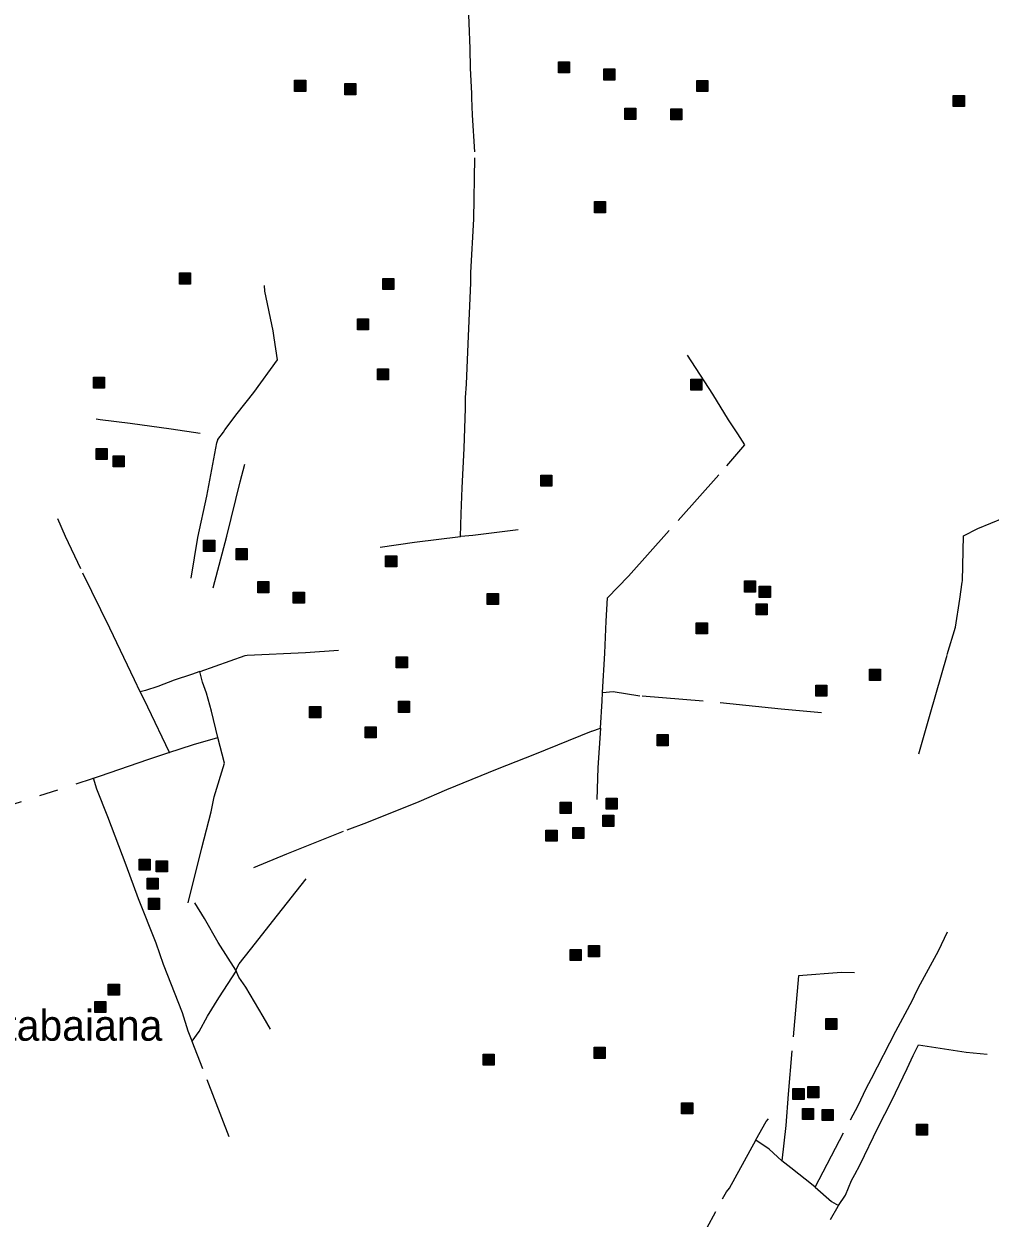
# Model space of a CAD drawing. Extents: x 393.5 to 446.9, y 8064.8 to 8120.4.
# Drawn here: x 413.44 to 418.49, y 8069.43 to 8075.67 of the extents above; entities that cross this region are included whole.
import ezdxf

# ---------------------------------------------------------------- set-up
doc = ezdxf.new("R2010")
doc.units = 0
doc.header["$LTSCALE"] = 0.064
doc.linetypes.add('DOT_DASHED', pattern=[7.7, 5, -1.2, 0.3, -1.2])
doc.layers.add('2', color=7, linetype='Continuous', lineweight=25)
doc.layers.add('22', color=7, linetype='DOT_DASHED', lineweight=13)
doc.layers.add('61', color=7, linetype='Continuous')

msp = doc.modelspace()

# ---------------------------------------------------------------- hatches: boundary and pattern name
at = {"layer": '2'}
for points in [[(416.2367, 8075.4745), (416.2947, 8075.4745), (416.2947, 8075.4165), (416.2367, 8075.4165)], [(416.4731, 8075.4369), (416.5311, 8075.4369), (416.5311, 8075.3789), (416.4731, 8075.3789)], [(414.858, 8075.3777), (414.916, 8075.3777), (414.916, 8075.3197), (414.858, 8075.3197)], [(416.9601, 8075.3772), (417.0181, 8075.3772), (417.0181, 8075.3192), (416.9601, 8075.3192)], [(415.1203, 8075.36), (415.1783, 8075.36), (415.1783, 8075.302), (415.1203, 8075.302)], [(418.3002, 8075.2979), (418.3582, 8075.2979), (418.3582, 8075.2399), (418.3002, 8075.2399)], [(416.583, 8075.2315), (416.641, 8075.2315), (416.641, 8075.1735), (416.583, 8075.1735)], [(416.8234, 8075.2293), (416.8814, 8075.2293), (416.8814, 8075.1713), (416.8234, 8075.1713)], [(416.4246, 8074.7437), (416.4826, 8074.7437), (416.4826, 8074.6857), (416.4246, 8074.6857)], [(414.2567, 8074.3714), (414.3147, 8074.3714), (414.3147, 8074.3134), (414.2567, 8074.3134)], [(415.3193, 8074.3421), (415.3773, 8074.3421), (415.3773, 8074.2841), (415.3193, 8074.2841)], [(415.1865, 8074.1312), (415.2445, 8074.1312), (415.2445, 8074.0732), (415.1865, 8074.0732)], [(413.8066, 8073.8275), (413.8646, 8073.8275), (413.8646, 8073.7695), (413.8066, 8073.7695)], [(415.2913, 8073.871), (415.3493, 8073.871), (415.3493, 8073.813), (415.2913, 8073.813)], [(416.9286, 8073.8167), (416.9866, 8073.8167), (416.9866, 8073.7587), (416.9286, 8073.7587)], [(413.8213, 8073.4549), (413.8793, 8073.4549), (413.8793, 8073.3969), (413.8213, 8073.3969)], [(413.9098, 8073.4164), (413.9678, 8073.4164), (413.9678, 8073.3584), (413.9098, 8073.3584)], [(416.1448, 8073.3156), (416.2028, 8073.3156), (416.2028, 8073.2576), (416.1448, 8073.2576)], [(414.3825, 8072.9745), (414.4405, 8072.9745), (414.4405, 8072.9165), (414.3825, 8072.9165)], [(414.5525, 8072.9308), (414.6105, 8072.9308), (414.6105, 8072.8728), (414.5525, 8072.8728)], [(415.3333, 8072.8933), (415.3913, 8072.8933), (415.3913, 8072.8353), (415.3333, 8072.8353)], [(414.6656, 8072.7589), (414.7236, 8072.7589), (414.7236, 8072.7009), (414.6656, 8072.7009)], [(417.2093, 8072.7624), (417.2673, 8072.7624), (417.2673, 8072.7044), (417.2093, 8072.7044)], [(414.8508, 8072.7041), (414.9088, 8072.7041), (414.9088, 8072.6461), (414.8508, 8072.6461)], [(415.865, 8072.6963), (415.923, 8072.6963), (415.923, 8072.6383), (415.865, 8072.6383)], [(417.2864, 8072.7345), (417.3444, 8072.7345), (417.3444, 8072.6765), (417.2864, 8072.6765)], [(417.2694, 8072.6423), (417.3274, 8072.6423), (417.3274, 8072.5843), (417.2694, 8072.5843)], [(416.9572, 8072.5437), (417.0152, 8072.5437), (417.0152, 8072.4857), (416.9572, 8072.4857)], [(415.3894, 8072.3661), (415.4474, 8072.3661), (415.4474, 8072.3081), (415.3894, 8072.3081)], [(417.8613, 8072.3006), (417.9193, 8072.3006), (417.9193, 8072.2426), (417.8613, 8072.2426)], [(417.5815, 8072.2176), (417.6395, 8072.2176), (417.6395, 8072.1596), (417.5815, 8072.1596)], [(415.4009, 8072.1334), (415.4589, 8072.1334), (415.4589, 8072.0754), (415.4009, 8072.0754)], [(414.9362, 8072.1055), (414.9942, 8072.1055), (414.9942, 8072.0475), (414.9362, 8072.0475)], [(415.2261, 8072.0003), (415.2841, 8072.0003), (415.2841, 8071.9423), (415.2261, 8071.9423)], [(416.7521, 8071.9594), (416.8101, 8071.9594), (416.8101, 8071.9014), (416.7521, 8071.9014)], [(416.2454, 8071.6058), (416.3034, 8071.6058), (416.3034, 8071.5478), (416.2454, 8071.5478)], [(416.4862, 8071.6273), (416.5442, 8071.6273), (416.5442, 8071.5693), (416.4862, 8071.5693)], [(416.468, 8071.5382), (416.526, 8071.5382), (416.526, 8071.4802), (416.468, 8071.4802)], [(416.1712, 8071.4603), (416.2292, 8071.4603), (416.2292, 8071.4023), (416.1712, 8071.4023)], [(416.3113, 8071.4746), (416.3693, 8071.4746), (416.3693, 8071.4166), (416.3113, 8071.4166)], [(414.046, 8071.3096), (414.104, 8071.3096), (414.104, 8071.2516), (414.046, 8071.2516)], [(414.1349, 8071.3004), (414.1929, 8071.3004), (414.1929, 8071.2424), (414.1349, 8071.2424)], [(414.0867, 8071.2097), (414.1447, 8071.2097), (414.1447, 8071.1517), (414.0867, 8071.1517)], [(414.0937, 8071.1046), (414.1517, 8071.1046), (414.1517, 8071.0466), (414.0937, 8071.0466)], [(416.298, 8070.8373), (416.356, 8070.8373), (416.356, 8070.7793), (416.298, 8070.7793)], [(416.3931, 8070.857), (416.4511, 8070.857), (416.4511, 8070.799), (416.3931, 8070.799)], [(413.8842, 8070.6564), (413.9422, 8070.6564), (413.9422, 8070.5984), (413.8842, 8070.5984)], [(413.8142, 8070.5655), (413.8722, 8070.5655), (413.8722, 8070.5075), (413.8142, 8070.5075)], [(417.6338, 8070.477), (417.6918, 8070.477), (417.6918, 8070.419), (417.6338, 8070.419)], [(416.4237, 8070.3261), (416.4817, 8070.3261), (416.4817, 8070.2681), (416.4237, 8070.2681)], [(415.8434, 8070.2908), (415.9014, 8070.2908), (415.9014, 8070.2328), (415.8434, 8070.2328)], [(417.4621, 8070.1115), (417.5201, 8070.1115), (417.5201, 8070.0535), (417.4621, 8070.0535)], [(417.5391, 8070.1203), (417.5971, 8070.1203), (417.5971, 8070.0623), (417.5391, 8070.0623)], [(416.8805, 8070.0366), (416.9385, 8070.0366), (416.9385, 8069.9786), (416.8805, 8069.9786)], [(417.5112, 8070.0065), (417.5692, 8070.0065), (417.5692, 8069.9485), (417.5112, 8069.9485)], [(417.6148, 8070.0013), (417.6728, 8070.0013), (417.6728, 8069.9433), (417.6148, 8069.9433)], [(418.1072, 8069.9248), (418.1652, 8069.9248), (418.1652, 8069.8668), (418.1072, 8069.8668)]]:
    msp.add_hatch(color=256, dxfattribs=at).paths.add_polyline_path(points)

# ---------------------------------------------------------------- linework, layer by layer
for points in [[(416.2367, 8075.4745), (416.2947, 8075.4745), (416.2947, 8075.4165), (416.2367, 8075.4165)], [(416.4731, 8075.4369), (416.5311, 8075.4369), (416.5311, 8075.3789), (416.4731, 8075.3789)], [(414.858, 8075.3777), (414.916, 8075.3777), (414.916, 8075.3197), (414.858, 8075.3197)], [(416.9601, 8075.3772), (417.0181, 8075.3772), (417.0181, 8075.3192), (416.9601, 8075.3192)], [(415.1203, 8075.36), (415.1783, 8075.36), (415.1783, 8075.302), (415.1203, 8075.302)], [(418.3002, 8075.2979), (418.3582, 8075.2979), (418.3582, 8075.2399), (418.3002, 8075.2399)], [(416.583, 8075.2315), (416.641, 8075.2315), (416.641, 8075.1735), (416.583, 8075.1735)], [(416.8234, 8075.2293), (416.8814, 8075.2293), (416.8814, 8075.1713), (416.8234, 8075.1713)], [(416.4246, 8074.7437), (416.4826, 8074.7437), (416.4826, 8074.6857), (416.4246, 8074.6857)], [(414.2567, 8074.3714), (414.3147, 8074.3714), (414.3147, 8074.3134), (414.2567, 8074.3134)], [(415.3193, 8074.3421), (415.3773, 8074.3421), (415.3773, 8074.2841), (415.3193, 8074.2841)], [(415.1865, 8074.1312), (415.2445, 8074.1312), (415.2445, 8074.0732), (415.1865, 8074.0732)], [(413.8066, 8073.8275), (413.8646, 8073.8275), (413.8646, 8073.7695), (413.8066, 8073.7695)], [(415.2913, 8073.871), (415.3493, 8073.871), (415.3493, 8073.813), (415.2913, 8073.813)], [(416.9286, 8073.8167), (416.9866, 8073.8167), (416.9866, 8073.7587), (416.9286, 8073.7587)], [(413.8213, 8073.4549), (413.8793, 8073.4549), (413.8793, 8073.3969), (413.8213, 8073.3969)], [(413.9098, 8073.4164), (413.9678, 8073.4164), (413.9678, 8073.3584), (413.9098, 8073.3584)], [(416.1448, 8073.3156), (416.2028, 8073.3156), (416.2028, 8073.2576), (416.1448, 8073.2576)], [(414.3825, 8072.9745), (414.4405, 8072.9745), (414.4405, 8072.9165), (414.3825, 8072.9165)], [(414.5525, 8072.9308), (414.6105, 8072.9308), (414.6105, 8072.8728), (414.5525, 8072.8728)], [(415.3333, 8072.8933), (415.3913, 8072.8933), (415.3913, 8072.8353), (415.3333, 8072.8353)], [(414.6656, 8072.7589), (414.7236, 8072.7589), (414.7236, 8072.7009), (414.6656, 8072.7009)], [(417.2093, 8072.7624), (417.2673, 8072.7624), (417.2673, 8072.7044), (417.2093, 8072.7044)], [(414.8508, 8072.7041), (414.9088, 8072.7041), (414.9088, 8072.6461), (414.8508, 8072.6461)], [(415.865, 8072.6963), (415.923, 8072.6963), (415.923, 8072.6383), (415.865, 8072.6383)], [(417.2864, 8072.7345), (417.3444, 8072.7345), (417.3444, 8072.6765), (417.2864, 8072.6765)], [(417.2694, 8072.6423), (417.3274, 8072.6423), (417.3274, 8072.5843), (417.2694, 8072.5843)], [(416.9572, 8072.5437), (417.0152, 8072.5437), (417.0152, 8072.4857), (416.9572, 8072.4857)], [(415.3894, 8072.3661), (415.4474, 8072.3661), (415.4474, 8072.3081), (415.3894, 8072.3081)], [(417.8613, 8072.3006), (417.9193, 8072.3006), (417.9193, 8072.2426), (417.8613, 8072.2426)], [(417.5815, 8072.2176), (417.6395, 8072.2176), (417.6395, 8072.1596), (417.5815, 8072.1596)], [(415.4009, 8072.1334), (415.4589, 8072.1334), (415.4589, 8072.0754), (415.4009, 8072.0754)], [(414.9362, 8072.1055), (414.9942, 8072.1055), (414.9942, 8072.0475), (414.9362, 8072.0475)], [(415.2261, 8072.0003), (415.2841, 8072.0003), (415.2841, 8071.9423), (415.2261, 8071.9423)], [(416.7521, 8071.9594), (416.8101, 8071.9594), (416.8101, 8071.9014), (416.7521, 8071.9014)], [(416.2454, 8071.6058), (416.3034, 8071.6058), (416.3034, 8071.5478), (416.2454, 8071.5478)], [(416.4862, 8071.6273), (416.5442, 8071.6273), (416.5442, 8071.5693), (416.4862, 8071.5693)], [(416.468, 8071.5382), (416.526, 8071.5382), (416.526, 8071.4802), (416.468, 8071.4802)], [(416.1712, 8071.4603), (416.2292, 8071.4603), (416.2292, 8071.4023), (416.1712, 8071.4023)], [(416.3113, 8071.4746), (416.3693, 8071.4746), (416.3693, 8071.4166), (416.3113, 8071.4166)], [(414.046, 8071.3096), (414.104, 8071.3096), (414.104, 8071.2516), (414.046, 8071.2516)], [(414.1349, 8071.3004), (414.1929, 8071.3004), (414.1929, 8071.2424), (414.1349, 8071.2424)], [(414.0867, 8071.2097), (414.1447, 8071.2097), (414.1447, 8071.1517), (414.0867, 8071.1517)], [(414.0937, 8071.1046), (414.1517, 8071.1046), (414.1517, 8071.0466), (414.0937, 8071.0466)], [(416.298, 8070.8373), (416.356, 8070.8373), (416.356, 8070.7793), (416.298, 8070.7793)], [(416.3931, 8070.857), (416.4511, 8070.857), (416.4511, 8070.799), (416.3931, 8070.799)], [(413.8842, 8070.6564), (413.9422, 8070.6564), (413.9422, 8070.5984), (413.8842, 8070.5984)], [(413.8142, 8070.5655), (413.8722, 8070.5655), (413.8722, 8070.5075), (413.8142, 8070.5075)], [(417.6338, 8070.477), (417.6918, 8070.477), (417.6918, 8070.419), (417.6338, 8070.419)], [(416.4237, 8070.3261), (416.4817, 8070.3261), (416.4817, 8070.2681), (416.4237, 8070.2681)], [(415.8434, 8070.2908), (415.9014, 8070.2908), (415.9014, 8070.2328), (415.8434, 8070.2328)], [(417.4621, 8070.1115), (417.5201, 8070.1115), (417.5201, 8070.0535), (417.4621, 8070.0535)], [(417.5391, 8070.1203), (417.5971, 8070.1203), (417.5971, 8070.0623), (417.5391, 8070.0623)], [(416.8805, 8070.0366), (416.9385, 8070.0366), (416.9385, 8069.9786), (416.8805, 8069.9786)], [(417.5112, 8070.0065), (417.5692, 8070.0065), (417.5692, 8069.9485), (417.5112, 8069.9485)], [(417.6148, 8070.0013), (417.6728, 8070.0013), (417.6728, 8069.9433), (417.6148, 8069.9433)], [(418.1072, 8069.9248), (418.1652, 8069.9248), (418.1652, 8069.8668), (418.1072, 8069.8668)]]:
    msp.add_lwpolyline(points, close=True, dxfattribs=at)
at = {"layer": '22'}
for p, q in [((414.3625, 8072.2886), (414.3651, 8072.2895)), ((414.551, 8070.7294), (414.5536, 8070.7249)), ((414.3222, 8070.358), (414.3012, 8070.4099))]:
    msp.add_line(p, q, dxfattribs=at)
for points in [[(415.7849, 8075.2864), (415.7841, 8075.3082), (415.7768, 8075.4406), (415.775, 8075.5431), (415.7657, 8075.8097), (415.7584, 8075.9578), (415.7584, 8076.0003)], [(415.7796, 8074.3735), (415.7951, 8074.6517), (415.8004, 8075.004), (415.7871, 8075.1953), (415.7849, 8075.2864)], [(415.7518, 8073.72), (415.7564, 8073.7899), (415.7656, 8074.0002), (415.7797, 8074.3219), (415.7796, 8074.3735)], [(414.7458, 8074.069), (414.7032, 8074.2754), (414.7009, 8074.3052)], [(414.4859, 8073.5386), (414.4941, 8073.5522), (414.5582, 8073.6369), (414.6449, 8073.7462), (414.7691, 8073.917), (414.7503, 8074.0319), (414.7458, 8074.069)], [(417.126, 8073.6032), (417.0439, 8073.7387), (416.9112, 8073.9422)], [(415.7253, 8072.9938), (415.7282, 8073.1131), (415.7339, 8073.2489), (415.7444, 8073.4534), (415.7503, 8073.6639), (415.7518, 8073.72)], [(413.821, 8073.6095), (413.8424, 8073.6059), (413.9992, 8073.586), (414.213, 8073.5571), (414.3642, 8073.5339)], [(416.4676, 8072.1791), (416.4786, 8072.3842), (416.4862, 8072.5517), (416.4938, 8072.6743), (416.6028, 8072.7874), (416.8619, 8073.0776), (417.1159, 8073.3634), (417.2099, 8073.4733), (417.1739, 8073.5312), (417.1469, 8073.5732), (417.126, 8073.6032)], [(414.3167, 8072.7764), (414.3527, 8072.9891), (414.4001, 8073.2055), (414.4508, 8073.4844), (414.456, 8073.5002), (414.4564, 8073.5013), (414.4859, 8073.5386)], [(418.3468, 8072.7561), (418.3481, 8072.7622), (418.3537, 8072.9973), (418.4279, 8073.0353), (418.6468, 8073.1257), (419.0159, 8073.2757), (419.2736, 8073.383), (419.2936, 8073.3913)], [(414.4315, 8072.7254), (414.5031, 8072.9955), (414.5731, 8073.28), (414.5979, 8073.3719)], [(414.0514, 8072.1834), (414.0206, 8072.2451), (413.8923, 8072.5148), (413.7412, 8072.8247), (413.6604, 8072.9948), (413.6202, 8073.0862)], [(416.0256, 8073.0295), (415.7886, 8072.9997), (415.7272, 8072.994), (415.7253, 8072.9938)], [(415.3051, 8072.9391), (415.4853, 8072.9649), (415.7253, 8072.9938)], [(418.1206, 8071.8596), (418.1784, 8072.0663), (418.2682, 8072.3773), (418.3107, 8072.5212), (418.3342, 8072.6677), (418.3468, 8072.7561)], [(414.3651, 8072.2895), (414.5992, 8072.3731), (414.6098, 8072.3751), (414.9155, 8072.3875), (415.0872, 8072.4003)], [(414.3625, 8072.2886), (414.3192, 8072.2731), (414.2278, 8072.2441), (414.1437, 8072.2112), (414.0779, 8072.1893), (414.0514, 8072.1834)], [(414.3019, 8071.0798), (414.3723, 8071.3672), (414.4216, 8071.5554), (414.4381, 8071.6339), (414.491, 8071.81), (414.4574, 8071.9443), (414.4235, 8072.0815), (414.3979, 8072.1765), (414.3759, 8072.2332), (414.3625, 8072.2886)], [(414.195, 8071.8638), (414.2039, 8071.8668), (414.0917, 8072.1027), (414.0612, 8072.1637), (414.0514, 8072.1834)], [(416.4556, 8071.993), (416.4653, 8072.1355), (416.4675, 8072.1771)], [(417.6113, 8072.0727), (417.4007, 8072.0922), (416.9938, 8072.1348), (416.6626, 8072.161), (416.5233, 8072.1821), (416.4675, 8072.1771), (416.4676, 8072.1791)], [(414.195, 8071.8638), (414.3302, 8071.908), (414.4574, 8071.9443)], [(414.6457, 8071.266), (414.8171, 8071.3367), (415.1325, 8071.4627), (415.235, 8071.4995), (415.5084, 8071.6098), (415.653, 8071.6729), (415.9185, 8071.7806), (416.113, 8071.8567), (416.4113, 8071.9775), (416.4556, 8071.993)], [(416.4556, 8071.993), (416.4429, 8071.7858), (416.4376, 8071.6203)], [(413.8068, 8071.7316), (413.8376, 8071.743), (414.0962, 8071.8309), (414.195, 8071.8638)], [(413.0351, 8071.4824), (413.1262, 8071.5118), (413.8022, 8071.7301), (413.8058, 8071.7313), (413.8068, 8071.7316)], [(414.1345, 8070.8691), (414.0421, 8071.1012), (413.9781, 8071.2766), (413.8812, 8071.5305), (413.8236, 8071.6749), (413.8068, 8071.7316)], [(414.551, 8070.7294), (414.5677, 8070.7616), (414.6281, 8070.8365), (414.7689, 8071.0155), (414.9188, 8071.2055)], [(414.551, 8070.7294), (414.458, 8070.873), (414.3867, 8070.9991), (414.3374, 8071.0813)], [(418.1064, 8070.6148), (418.1289, 8070.6574), (418.2229, 8070.8301), (418.2695, 8070.9286)], [(414.3012, 8070.4099), (414.2719, 8070.5067), (414.1732, 8070.7588), (414.1345, 8070.8691)], [(414.3226, 8070.3586), (414.3595, 8070.4084), (414.4034, 8070.4888), (414.4619, 8070.5838), (414.5334, 8070.6948), (414.5532, 8070.7242), (414.5536, 8070.7249)], [(414.7326, 8070.4208), (414.6945, 8070.487), (414.603, 8070.6404), (414.5663, 8070.693), (414.551, 8070.7294)], [(417.7836, 8070.7141), (417.7163, 8070.716), (417.4919, 8070.6991), (417.4564, 8070.3068), (417.4377, 8070.0816), (417.4247, 8069.9171), (417.4039, 8069.7327)], [(417.8449, 8070.1103), (417.8725, 8070.163), (418.0005, 8070.4095), (418.0604, 8070.5235), (418.0884, 8070.5758), (418.1064, 8070.6148)], [(414.5158, 8069.8582), (414.3787, 8070.2126), (414.3229, 8070.3561), (414.3222, 8070.358), (414.3226, 8070.3586)], [(418.0908, 8070.2835), (418.0926, 8070.287), (418.1177, 8070.3395), (418.3676, 8070.3013), (418.4777, 8070.2902)], [(417.7852, 8069.661), (417.8115, 8069.7102), (417.9068, 8069.9083), (417.9779, 8070.0447), (418.0583, 8070.2147), (418.0908, 8070.2835)], [(417.5778, 8069.5961), (417.7631, 8069.9476), (417.8024, 8070.0223), (417.8449, 8070.1103)], [(417.2688, 8069.8417), (417.3218, 8069.9384), (417.3337, 8069.9528)], [(417.1305, 8069.5899), (417.2388, 8069.787), (417.2683, 8069.8409), (417.2688, 8069.8417)], [(417.4039, 8069.7327), (417.337, 8069.7944), (417.2683, 8069.8409)], [(417.5778, 8069.5961), (417.568, 8069.6047), (417.4515, 8069.6955), (417.4039, 8069.7327)], [(417.7, 8069.4988), (417.737, 8069.5537), (417.7688, 8069.6303), (417.7852, 8069.661)], [(416.3205, 8068.4365), (416.4474, 8068.3655), (416.5706, 8068.5796), (416.8448, 8069.0771), (416.9065, 8069.1873), (417.0942, 8069.5336), (417.1147, 8069.571), (417.1305, 8069.5899)], [(417.5778, 8069.5961), (417.6644, 8069.5206), (417.7, 8069.4988)], [(417.3653, 8068.9177), (417.6589, 8069.4259), (417.6985, 8069.4962), (417.7, 8069.4988)]]:
    msp.add_lwpolyline(points, dxfattribs=at)

# ---------------------------------------------------------------- texts
at = {"layer": '61'}
msp.add_text('Faz. Itabaiana', height=0.16, dxfattribs=at).set_placement((412.8112, 8070.3604))

doc.saveas('drawing.dxf')
